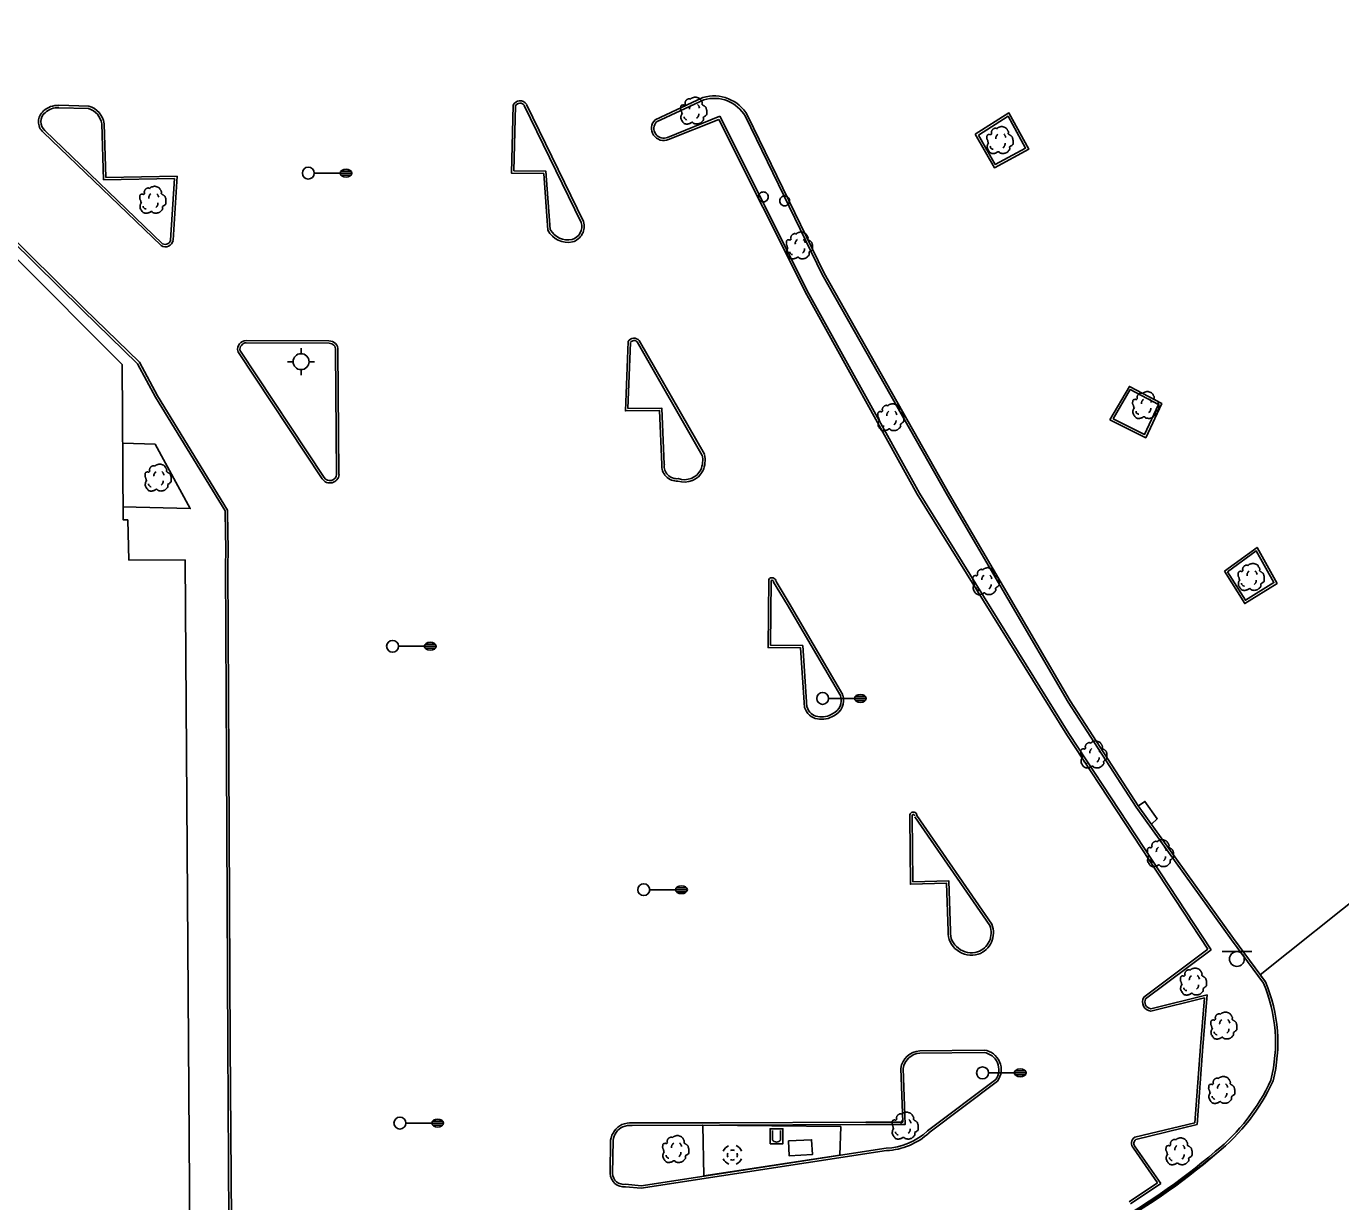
# Model space of a CAD drawing. Extents: x 2145380 to 2157287, y 139568 to 149130.
# Drawn here: x 2151138.3 to 2151469.5, y 144000.4 to 144296.4 of the extents above; entities that cross this region are included whole.
import ezdxf

# ---------------------------------------------------------------- set-up
doc = ezdxf.new("R2010")
doc.units = 0
for name, color, linetype in [('PR_PREVIOUSLY CONSTRUCTED', 7, 'Continuous'), ('TOPO_Building', 7, 'Continuous'), ('TOPO_Curb Back', 7, 'Continuous'), ('TOPO_DRAIN_Inlet Grate', 7, 'Continuous'), ('TOPO_DRAIN_Manhole', 7, 'Continuous'), ('TOPO_Fence', 7, 'Continuous'), ('TOPO_Light Pole', 7, 'Continuous'), ('TOPO_Misc', 7, 'Continuous'), ('TOPO_Sidewalk', 7, 'Continuous'), ('TOPO_Sign', 7, 'Continuous'), ('TOPO_Tree', 7, 'Continuous'), ('TOPO_Water Fire Hydrant', 7, 'Continuous')]:
    doc.layers.add(name, color=color, linetype=linetype)

# ---------------------------------------------------------------- blocks, each defined once
blk = doc.blocks.new('POST')
at = {"layer": 'TOPO_Misc'}
for start, end in [(89.99996, 180.00004), (179.99996, 270.00004), (359.99996, 90.00004), (269.99996, 0.00004)]:
    blk.add_arc((-0.01, 0.03), 3.16, start, end, dxfattribs=at)
blk = doc.blocks.new('LP')
at = {"layer": 'TOPO_Light Pole'}
blk.add_line((3.81, 0), (20.32, 0), dxfattribs=at)
for points in [[(20.32, 0), (27.94, 0)], [(20.32, 0), (23.5, 0)], [(20.83, 1.27), (27.43, 1.27)], [(20.83, 1.27), (23.5, 1.27)], [(23.71, 1.27), (27.43, 1.27)], [(23.71, 0), (27.94, 0)], [(20.83, -1.27), (27.43, -1.27)], [(20.83, -1.27), (23.5, -1.27)], [(23.71, -1.27), (27.43, -1.27)]]:
    blk.add_lwpolyline(points, dxfattribs=at)
blk.add_circle((0, 0), 3.81, dxfattribs=at)
blk.add_ellipse((24.13, 0), major_axis=(3.81, 0), ratio=0.666667, dxfattribs=at)
blk = doc.blocks.new('FIRHYD')
at = {"layer": 'TOPO_Water Fire Hydrant'}
for p, q in [((0, 10.2), (0, 17.3)), ((10.2, 0), (17.3, 0)), ((-10.2, 0), (-17.3, 0)), ((0, -10.2), (0, -17.3))]:
    blk.add_line(p, q, dxfattribs=at)
blk.add_circle((0, 0), 10.2, dxfattribs=at)
blk = doc.blocks.new('MHEXST')
at = {"layer": 'TOPO_DRAIN_Manhole'}
for centre, radius, start, end in [((-0.1, 0.3), 12.7, 112.9748, 158.2636), ((-0.1, 0.1), 6.35, 157.9722, 204.161), ((-0.1, 0.1), 6.35, 66.1941, 113.691), ((-0.1, 0.3), 12.7, 22.0744, 68.6991), ((-0.1, 0.1), 6.35, 336.8023, 21.4046), ((-0.1, 0.3), 12.7, 202.6921, 248.1938), ((-0.1, 0.1), 6.35, 248.5791, 293.1995), ((-0.1, 0.3), 12.7, 291.7963, 337.3032)]:
    blk.add_arc(centre, radius, start, end, dxfattribs=at)
blk = doc.blocks.new('TREE')
at = {"layer": 'TOPO_Tree'}
for points in [[(-14.1, -0.4), (-14.2, 0.5), (-14.4, 1.4), (-14.6, 2.3), (-14.8, 3.2), (-15.5, 4), (-15.7, 4.9), (-15.8, 5.6), (-15.7, 6.3), (-15.7, 7), (-15.6, 7.9), (-15.7, 8.8), (-15.1, 9.7), (-14.6, 10.4), (-13.8, 10.5), (-13, 10.7), (-12.2, 11), (-11.1, 10), (-10.4, 10.7), (-9.4, 11.7), (-10.3, 13.3), (-9.8, 14.4), (-9.6, 15.1), (-9.3, 15.9), (-8.8, 16.5), (-8.2, 17.3), (-7.5, 17.7), (-6.7, 18.1), (-6.1, 18.4), (-5.6, 18.6), (-5.1, 18.7), (-4.5, 18.7), (-4, 18.5), (-3.5, 18.1)], [(-3.5, 17.6), (-3.1, 18.3), (-2.6, 18.8), (-1.9, 19.2), (-1, 19.7), (-0.2, 20), (0.7, 20.2), (1.6, 20.5), (2.5, 20.8), (3.4, 20.8), (4.1, 20.7), (4.8, 20.5), (5.5, 20.2), (6.4, 19.9), (7.3, 19.7), (8.2, 19.2), (9.4, 18.4), (10, 17.2), (10.8, 16), (11.2, 15.3), (11.6, 14.6), (11.9, 13.9), (12.2, 13.1), (11.4, 12), (11.9, 11.2), (12, 11), (12.2, 10.9), (12.4, 10.7), (12.9, 10.4), (13.5, 10), (14, 9.7), (14.7, 9.2), (15.4, 8.7), (16.1, 8.1), (16.7, 7.5), (16.9, 6.7), (17.1, 6), (17.6, 4.4), (17.7, 2.8), (17.7, 1.2), (17.7, -0.2), (17.8, -2.2), (16.6, -3), (15.5, -3.8), (14.3, -4.6), (13.2, -5.3)], [(13.2, -5.3), (13.3, -5.8), (13.4, -6.3), (13.4, -6.7), (13.8, -8.5), (12.2, -10), (10.8, -11.5), (10, -12.3), (9.1, -12.8), (8.2, -13.1), (6, -13.8), (3.3, -13.6), (1.3, -13.1), (0.5, -12.9), (-0.1, -11.4), (-0.8, -11.5), (-2, -11.6), (-3.3, -12.8), (-4.5, -13.1), (-6.1, -13.5), (-7.8, -14), (-9.3, -13.6), (-11.4, -13.1), (-12.8, -11.4), (-14.1, -9.4), (-15.3, -7.3), (-15.6, -5.1), (-15.1, -3), (-14.9, -1.9), (-13.9, -0.8), (-13.5, 0.1)], [(-4.2, 5.1), (-4.5, 6.1), (-4.3, 7.2), (-3.8, 8.2), (-3.3, 9.3), (-2.7, 10.3), (-1.6, 11)], [(5.9, 11.2), (6.5, 10.7), (7, 10.2), (7.4, 9.5), (7.9, 8.6), (8.3, 7.6), (8.5, 6.6)], [(-11.4, -4.5), (-11.5, -5.4), (-11, -6.3), (-10.1, -7.2), (-9.3, -8), (-8.5, -8.3), (-7.7, -8.1)], [(4.8, -6.3), (5.7, -5.7), (6.3, -4.9), (6.8, -3.9), (7.4, -2.8), (7.6, -1.7), (7.5, -0.6)]]:
    blk.add_open_spline(points, degree=3, dxfattribs=at)

msp = doc.modelspace()

# ---------------------------------------------------------------- linework, layer by layer
at = {"layer": 'PR_PREVIOUSLY CONSTRUCTED'}
for p in [(2151484.32, 144085.59), (2151450.51, 144055.77)]:
    msp.add_line(p, (2151449.19, 144057.54), dxfattribs=at)
for centre, radius, start, end in [((2151414.55, 144040.48), 39.08, 345.7098, 23.0415), ((2151406.9, 144051.59), 50.03, 308.8083, 335.4789), ((2151275.44, 144218.67), 262.63, 291.4318, 308.3128)]:
    msp.add_arc(centre, radius, start, end, dxfattribs=at)
at = {"layer": 'TOPO_Building'}
msp.add_lwpolyline([(2151028.03, 144261.25), (2151026.8, 144597.19), (2151106.67, 144597.48), (2151107.88, 144265.9), (2151162.47, 144211.25), (2151162.67, 144172.14), (2151163.88, 144172.12), (2151164.17, 144162.02), (2151178.31, 144162.06), (2151179.52, 143991.89), (2151022.38, 143991.01), (2151021.93, 144001.27), (2151000.15, 144000.6), (2150999.79, 144018.8), (2151022.41, 144019.1), (2151020.96, 144161.16), (2151064.57, 144161.48), (2151063.81, 144206.86), (2151028.03, 144261.26)], dxfattribs=at)
msp.add_lwpolyline([(2151330.32, 144015.7), (2151336.17, 144016.01), (2151336.38, 144012.28), (2151330.52, 144011.96)], close=True, dxfattribs=at)
at = {"layer": 'TOPO_Curb Back'}
for p, q in [((2151154.04, 144276.31), (2151146.53, 144276.53)), ((2151296.72, 144272.9), (2151308.77, 144278.48)), ((2151297.07, 144272.41), (2151308.98, 144277.92)), ((2151153.95, 144275.71), (2151146.51, 144275.93)), ((2151313.04, 144273.76), (2151299.89, 144268.44)), ((2151312.75, 144273), (2151300.11, 144267.89)), ((2151334.95, 144228.79), (2151312.75, 144273)), ((2151335.48, 144229.07), (2151313.04, 144273.76)), ((2151319.49, 144273.72), (2151338.79, 144233.94)), ((2151320.02, 144274), (2151339.32, 144234.22)), ((2151142.54, 144269.78), (2151172.28, 144241.2)), ((2151142.55, 144269.77), (2151142.54, 144269.78)), ((2151142.95, 144270.22), (2151142.96, 144270.21)), ((2151142.96, 144270.21), (2151172.65, 144241.68)), ((2151157.79, 144257.77), (2151157.31, 144271.84)), ((2151158.37, 144258.38), (2151157.91, 144271.89)), ((2151175.64, 144258.08), (2151157.79, 144257.77)), ((2151176.28, 144258.69), (2151158.37, 144258.38)), ((2151174.67, 144242.6), (2151175.64, 144258.08)), ((2151175.27, 144242.53), (2151176.28, 144258.69)), ((2151338.79, 144233.94), (2151370.38, 144178.25)), ((2151339.32, 144234.22), (2151370.9, 144178.55)), ((2151362.78, 144178.56), (2151334.95, 144228.79)), ((2151363.3, 144178.86), (2151335.48, 144229.07)), ((2151400.45, 144118.03), (2151362.78, 144178.56)), ((2151400.96, 144118.36), (2151363.3, 144178.86)), ((2151370.38, 144178.25), (2151400.81, 144126.23)), ((2151370.9, 144178.55), (2151401.32, 144126.54)), ((2151400.81, 144126.23), (2151417.94, 144099.81)), ((2151401.32, 144126.54), (2151418.44, 144100.15)), ((2151435.99, 144064.01), (2151400.45, 144118.03)), ((2151436.8, 144063.87), (2151400.96, 144118.36)), ((2151417.94, 144099.81), (2151441.92, 144066.34)), ((2151418.44, 144100.15), (2151442.41, 144066.69)), ((2151441.92, 144066.34), (2151449.98, 144055.47)), ((2151442.41, 144066.69), (2151450.51, 144055.77)), ((2151419.86, 144051.9), (2151435.99, 144064.01)), ((2151420.32, 144051.5), (2151436.8, 144063.87)), ((2151435.85, 144052.52), (2151421.59, 144049.02)), ((2151435.18, 144051.73), (2151421.63, 144048.41)), ((2151434.1, 144039.53), (2151435.18, 144051.73)), ((2151434.7, 144039.48), (2151435.85, 144052.52)), ((2151432.69, 144020.31), (2151434.1, 144039.53)), ((2151433.26, 144019.83), (2151434.7, 144039.48)), ((2151417.58, 144016.63), (2151432.69, 144020.31)), ((2151417.83, 144016.07), (2151433.26, 144019.83)), ((2151423.32, 144005.18), (2151417.24, 144013.87)), ((2151424.17, 144005.02), (2151417.7, 144014.25)), ((2151416.17, 144000.41), (2151423.32, 144005.18)), ((2151416.5, 143999.91), (2151424.17, 144005.02))]:
    msp.add_line(p, q, dxfattribs=at)
for points in [[(2151081.1, 144600.3), (2151108.93, 144600.61), (2151108.99, 144588.33), (2151110.9, 144266.71), (2151152.9, 144225.36)], [(2151081.11, 144599.7), (2151108.33, 144600), (2151108.39, 144588.32), (2151110.3, 144266.45), (2151152.48, 144224.93)], [(2151269.71, 144245.07), (2151268.66, 144259.34), (2151260.53, 144259.48), (2151260.97, 144276.54)], [(2151270.3, 144245.24), (2151269.22, 144259.93), (2151261.14, 144260.07), (2151261.57, 144276.39)], [(2151263.77, 144276.5), (2151278.13, 144247.05)], [(2151264.31, 144276.77), (2151278.69, 144247.27)], [(2151377.36, 144269.23), (2151385.88, 144274.62), (2151390.9, 144265.53), (2151382.2, 144260.82), (2151377.36, 144269.23)], [(2151378.17, 144269.03), (2151385.66, 144273.77), (2151390.08, 144265.77), (2151382.42, 144261.63), (2151378.17, 144269.03)], [(2151189.36, 143995.61), (2151189.07, 144039.88), (2151188.75, 144111.46), (2151188.46, 144160.29), (2151188.56, 144164.63), (2151188.42, 144173.91), (2151188.42, 144174.37), (2151170.85, 144203.05), (2151166.32, 144211.46), (2151152.48, 144224.93)], [(2151189.96, 143995.71), (2151189.67, 144039.88), (2151189.35, 144111.47), (2151189.06, 144160.28), (2151189.16, 144164.63), (2151189.02, 144173.91), (2151189.02, 144174.54), (2151171.37, 144203.34), (2151166.8, 144211.83), (2151152.9, 144225.36)], [(2151214.56, 144217.2), (2151193.69, 144217.34)], [(2151214.57, 144216.6), (2151193.71, 144216.74)], [(2151289.97, 144217.02), (2151289.24, 144199.57), (2151297.81, 144199.69), (2151298.45, 144186.1)], [(2151290.56, 144216.84), (2151289.87, 144200.18), (2151298.39, 144200.3), (2151299.05, 144186.08)], [(2151308.62, 144188.36), (2151292.23, 144216.93)], [(2151309.14, 144188.66), (2151292.73, 144217.27)], [(2151191.6, 144214.51), (2151212.87, 144182.5)], [(2151192.1, 144214.84), (2151213.37, 144182.83)], [(2151216.48, 144183.56), (2151216.23, 144214.87)], [(2151217.08, 144183.54), (2151216.83, 144214.84)], [(2151411.31, 144197.36), (2151416.21, 144205.74), (2151424.36, 144201.42), (2151420.35, 144192.83), (2151411.31, 144197.36)], [(2151412.15, 144197.61), (2151416.43, 144204.94), (2151423.57, 144201.16), (2151420.06, 144193.64), (2151412.15, 144197.61)], [(2151440.17, 144159.22), (2151445.27, 144151.06), (2151453.42, 144156.12), (2151448.39, 144165.18), (2151440.17, 144159.22)], [(2151440.98, 144159.06), (2151445.46, 144151.89), (2151452.62, 144156.33), (2151448.2, 144164.29), (2151440.98, 144159.06)], [(2151325.36, 144157.08), (2151325.2, 144139.95), (2151333.38, 144139.86), (2151334.4, 144124.89)], [(2151325.95, 144156.87), (2151325.81, 144140.54), (2151333.94, 144140.46), (2151334.99, 144124.99)], [(2151343.48, 144127.77), (2151329.96, 144150.84), (2151326.59, 144156.46)], [(2151344, 144128.08), (2151330.47, 144151.14), (2151327.2, 144156.59)], [(2151370.54, 144068.52), (2151370.18, 144080.6), (2151361.07, 144080.36), (2151360.92, 144097.33)], [(2151371.14, 144068.51), (2151370.76, 144081.21), (2151361.67, 144080.98), (2151361.52, 144097.45)], [(2151362.16, 144097.36), (2151381.03, 144069.99)], [(2151362.66, 144097.7), (2151381.56, 144070.27)], [(2151363.41, 144038.42), (2151379.64, 144038.6)], [(2151363.44, 144037.82), (2151379.6, 144038)], [(2151290.95, 144019.64), (2151312.95, 144019.71), (2151349.8, 144019.82), (2151359.75, 144019.89), (2151359.24, 144033.96)], [(2151290.96, 144020.24), (2151312.95, 144020.31), (2151349.79, 144020.42), (2151359.13, 144020.48), (2151358.64, 144033.99)], [(2151382.6, 144031.22), (2151365.34, 144018.23)], [(2151382.96, 144030.74), (2151365.73, 144017.77)], [(2151285.43, 144007.52), (2151285.52, 144015.9)], [(2151286.03, 144007.52), (2151286.12, 144015.85)], [(2151354.96, 144013.9), (2151293.19, 144004.44), (2151289.26, 144004.79)], [(2151355.02, 144013.3), (2151293.21, 144003.84), (2151289.27, 144004.19)]]:
    msp.add_lwpolyline(points, dxfattribs=at)
for centre, radius, start, end in [((2151146.29, 144271.11), 5.42, 87.5096, 132.4731), ((2151152.69, 144271.23), 5.26, 7.2956, 75.1236), ((2151262.7, 144275.79), 1.89, 32.3047, 156.591), ((2151262.7, 144275.79), 1.29, 32.3047, 151.8959), ((2151311.57, 144269.15), 9.74, 29.8539, 106.698), ((2151311.57, 144269.15), 9.14, 29.9822, 106.435), ((2151144.87, 144272.4), 3.51, 129.5742, 228.6205), ((2151144.87, 144272.4), 2.91, 129.2807, 228.6205), ((2151146.29, 144271.11), 4.82, 87.4604, 132.6567), ((2151152.69, 144271.23), 4.66, 7.6305, 74.2954), ((2151298.92, 144270.74), 3.09, 135.4717, 292.7542), ((2151298.92, 144270.74), 2.49, 137.8551, 292.8364), ((2151274.79, 144246.05), 3.48, 286.9082, 16.6616), ((2151274.79, 144246.05), 4.08, 286.5046, 17.3752), ((2151274.78, 144247.76), 5.74, 207.9647, 281.7673), ((2151274.78, 144247.76), 5.14, 209.3332, 281.4874), ((2151173.33, 144242.88), 1.98, 238.1365, 349.6061), ((2151173.33, 144242.88), 1.38, 240.5253, 348.2539), ((2151193.83, 144215.03), 2.31, 93.3889, 190.1334), ((2151193.83, 144215.03), 1.71, 94.0004, 190.1334), ((2151214.65, 144215.02), 2.18, 355.3179, 92.3319), ((2151214.65, 144215.02), 1.58, 354.419, 92.8053), ((2151291.43, 144216.22), 1.67, 39.1117, 151.1566), ((2151291.43, 144216.22), 1.07, 41.425, 144.3976), ((2151302.34, 144187.16), 6.38, 337.7071, 11.6674), ((2151302.34, 144187.16), 6.98, 337.4742, 11.6674), ((2151214.81, 144183.69), 2.28, 211.501, 356.025), ((2151214.81, 144183.69), 1.68, 211.1543, 355.291), ((2151302.2, 144185.67), 3.77, 173.4456, 274.4129), ((2151302.2, 144185.67), 3.17, 172.6075, 276.5479), ((2151304.12, 144186.91), 5.26, 251.9153, 332.5615), ((2151304.12, 144186.91), 4.66, 250.4239, 332.2474), ((2151326.21, 144156.57), 0.994, 1.3997, 148.9311), ((2151326.21, 144156.57), 0.394, 343.1539, 130.011), ((2151339.93, 144126.7), 3.7, 294.5399, 17.7511), ((2151339.93, 144126.7), 4.3, 295.1032, 17.7511), ((2151338.22, 144125.91), 3.95, 194.982, 261.5712), ((2151338.22, 144125.91), 3.35, 195.9365, 261.718), ((2151338.66, 144127.73), 5.82, 259.9066, 302.1218), ((2151338.66, 144127.73), 5.22, 259.8096, 302.5299), ((2151361.79, 144097.62), 0.922, 351.8407, 197.8974), ((2151361.79, 144097.62), 0.322, 351.8407, 210.1323), ((2151375.77, 144068.13), 5.25, 175.7488, 235.8634), ((2151375.77, 144068.13), 4.65, 175.3758, 236.2596), ((2151376.3, 144068.11), 5.08, 288.8294, 21.6321), ((2151376.3, 144068.11), 5.68, 288.7722, 22.3373), ((2151376.43, 144068.04), 4.97, 229.3477, 287.7448), ((2151376.43, 144068.04), 5.57, 229.7197, 287.8033), ((2151414.55, 144040.48), 38.48, 345.7897, 22.9358), ((2151414.55, 144040.48), 39.08, 345.7098, 23.0415), ((2151421.82, 144050.71), 2.3, 148.7617, 265.1595), ((2151421.82, 144050.71), 1.7, 152.3821, 262.0911), ((2151363.76, 144033.25), 5.18, 93.8398, 171.7865), ((2151363.76, 144033.25), 4.58, 94.0434, 171.1297), ((2151378.96, 144033.67), 4.37, 324.7709, 81.5524), ((2151378.96, 144033.67), 4.97, 324.7709, 82.1191), ((2151406.9, 144051.59), 49.43, 308.7979, 335.4166), ((2151406.9, 144051.59), 50.03, 308.8083, 335.4789), ((2151290.71, 144015.17), 5.24, 116.5217, 172.0326), ((2151290.71, 144015.17), 4.64, 116.9798, 171.5727), ((2151290.65, 144013.4), 6.85, 87.352, 109.387), ((2151290.65, 144013.4), 6.25, 87.2192, 109.0416), ((2151354.32, 144030.05), 16.17, 272.2966, 313.0032), ((2151354.32, 144030.05), 16.77, 272.4124, 312.8942), ((2151418.57, 144015.11), 1.81, 122.8028, 222.9828), ((2151418.57, 144015.11), 1.21, 127.1082, 224.7677), ((2151329.85, 144139.44), 166.25, 298.4358, 310.5231), ((2151329.85, 144139.44), 166.85, 298.4388, 310.52), ((2151288.87, 144007.61), 3.45, 181.5786, 276.5885), ((2151288.87, 144007.61), 2.85, 181.8008, 277.7675)]:
    msp.add_arc(centre, radius, start, end, dxfattribs=at)
at = {"layer": 'TOPO_DRAIN_Inlet Grate'}
msp.add_lwpolyline([(2151418.5, 144100.07), (2151420.13, 144101.24), (2151423.25, 144096.86), (2151421.76, 144095.51)], dxfattribs=at)
at = {"layer": 'TOPO_Fence'}
msp.add_lwpolyline([(2151343.52, 144019.33), (2151343.29, 144012.1), (2151308.97, 144006.95), (2151308.72, 144019.72), (2151343.52, 144019.33)], dxfattribs=at)
at = {"layer": 'TOPO_Misc'}
for p, q in [((2151326.27, 144018.33), (2151326.27, 144015.92)), ((2151328.35, 144015.93), (2151328.35, 144018.34))]:
    msp.add_line(p, q, dxfattribs=at)
msp.add_lwpolyline([(2151325.68, 144015.01), (2151325.68, 144018.78), (2151328.94, 144018.78), (2151328.94, 144015.01), (2151325.68, 144015.01)], dxfattribs=at)
msp.add_arc((2151327.31, 144016.74), 1.32, 218.3412, 322.0625, dxfattribs=at)
at = {"layer": 'TOPO_Sidewalk'}
msp.add_lwpolyline([(2151162.66, 144175.37), (2151179.61, 144174.99), (2151170.74, 144191.21), (2151162.58, 144191.47)], dxfattribs=at)
at = {"layer": 'TOPO_Sign'}
for points in [[(2151439.56, 144063.39), (2151447.06, 144063.4)], [(2151441.45, 144061.53), (2151441.45, 144061.53)], [(2151443.31, 144063.39), (2151443.31, 144063.39)], [(2151445.18, 144061.53), (2151445.18, 144061.53)], [(2151443.31, 144059.66), (2151443.31, 144059.66)]]:
    msp.add_lwpolyline(points, dxfattribs=at)
for start, end in [(90, 180), (180, 270), (360, 90), (270, 0)]:
    msp.add_arc((2151443.31, 144061.53), 1.87, start, end, dxfattribs=at)

# ---------------------------------------------------------------- block references
at = {"layer": 'TOPO_DRAIN_Manhole', "xscale": 0.19685000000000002, "yscale": 0.19685000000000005}
msp.add_blockref('MHEXST', (2151316.23, 144012.14), dxfattribs=at)
at = {"layer": 'TOPO_Light Pole', "xscale": 0.39370000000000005, "yscale": 0.3937000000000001}
for p in [(2151209.35, 144259.45), (2151230.58, 144140.29), (2151338.94, 144127.17), (2151293.86, 144078.99), (2151379.22, 144032.86), (2151232.44, 144020.21)]:
    msp.add_blockref('LP', p, dxfattribs=at)
at = {"layer": 'TOPO_Misc', "xscale": 0.39370000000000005, "yscale": 0.3937000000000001}
for p in [(2151324.01, 144253.47), (2151329.36, 144252.46)]:
    msp.add_blockref('POST', p, dxfattribs=at)
at = {"layer": 'TOPO_Tree', "xscale": 0.19685000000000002, "yscale": 0.19685000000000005}
for p in [(2151306.25, 144274.52), (2151383.42, 144267.1), (2151170, 144252.06), (2151332.89, 144240.56), (2151420.13, 144200.37), (2151355.94, 144197.3), (2151171.31, 144182.09), (2151446.72, 144157.07), (2151379.89, 144156), (2151407.09, 144112.36), (2151423.85, 144087.5), (2151432.17, 144055.17), (2151439.82, 144044.08), (2151439.29, 144027.88), (2151359.52, 144018.88), (2151301.72, 144012.99), (2151428.53, 144012.42)]:
    msp.add_blockref('TREE', p, dxfattribs=at)
at = {"layer": 'TOPO_Water Fire Hydrant', "xscale": 0.19685000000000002, "yscale": 0.19685000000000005}
msp.add_blockref('FIRHYD', (2151207.52, 144211.97), dxfattribs=at)

doc.saveas('drawing.dxf')
